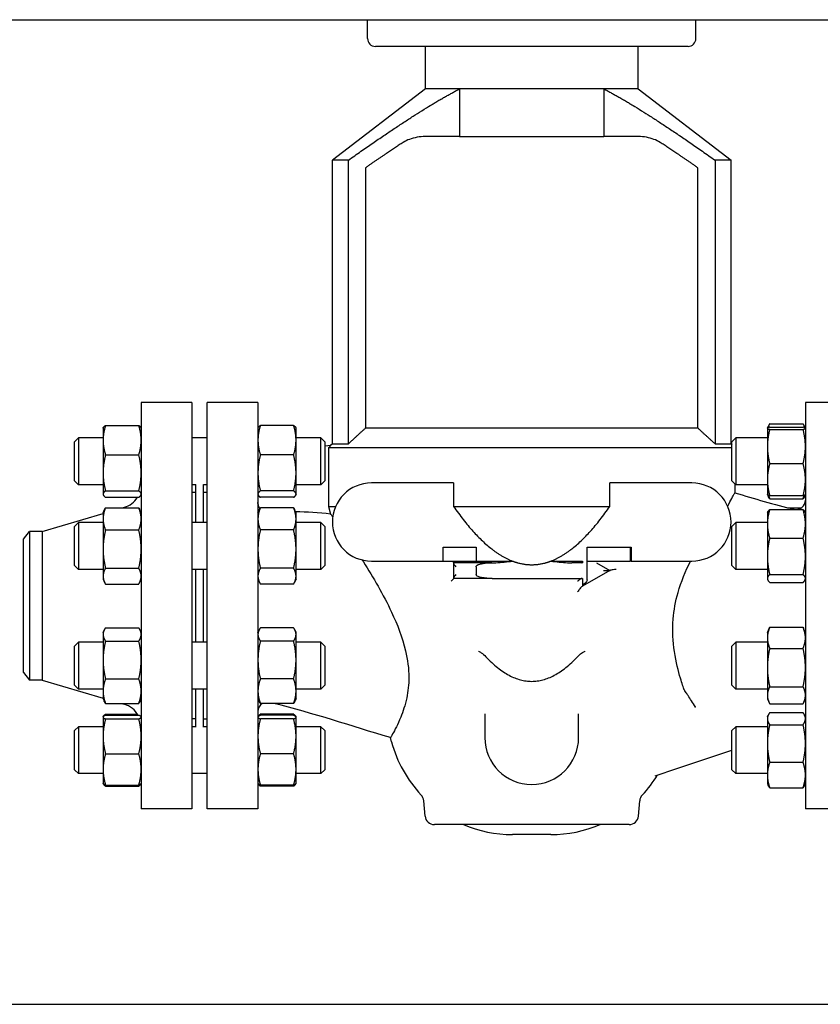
# Model space of a CAD drawing. Header units: inches. Extents: x 5 to 1128, y -85 to 748.
# Tile 499 of 656: x 639 to 652, y 354 to 369. Entities that reach past the tile are written whole.
import ezdxf

# ---------------------------------------------------------------- set-up
doc = ezdxf.new("R2010")
doc.units = ezdxf.units.IN
doc.header["$LTSCALE"] = 32
doc.header["$MEASUREMENT"] = 0
doc.layers.add('Visible (ANSI)', color=7, linetype='Continuous', lineweight=30)

msp = doc.modelspace()

# ---------------------------------------------------------------- linework, layer by layer
at = {"layer": 'Visible (ANSI)'}
for p, q in [((622.17963, 369.35867), (662.35513, 369.35867)), ((644.34813, 369.0567), (644.34813, 369.35867)), ((649.59813, 369.0567), (649.59813, 369.35867)), ((649.47313, 368.9317), (644.47313, 368.9317)), ((645.27313, 368.25256), (645.27313, 368.9317)), ((648.67313, 368.25256), (648.67313, 368.9317)), ((645.27313, 368.25256), (643.78563, 367.11186)), ((645.82096, 368.25256), (645.27313, 368.25256)), ((648.67313, 368.25256), (645.27313, 368.25256)), ((648.1253, 368.25256), (645.82096, 368.25256)), ((645.82096, 368.25256), (645.82096, 367.48836)), ((648.1253, 368.25256), (648.1253, 367.48836)), ((648.67313, 368.25256), (648.1253, 368.25256)), ((648.67313, 368.25256), (650.16063, 367.11186)), ((645.82096, 367.48836), (645.26573, 367.48836)), ((645.82096, 367.48836), (648.1253, 367.48836)), ((648.68054, 367.48836), (648.1253, 367.48836)), ((644.04096, 367.11186), (643.78563, 367.11186)), ((643.78563, 362.57367), (643.78563, 367.11186)), ((644.04096, 362.57367), (644.04096, 367.11186)), ((644.31486, 366.98853), (644.31486, 362.82367)), ((649.6314, 362.82367), (649.6314, 366.98853)), ((649.90531, 367.11186), (649.90531, 362.57367)), ((650.16063, 367.11186), (649.90531, 367.11186)), ((650.16063, 362.57367), (650.16063, 367.11186)), ((640.72813, 363.23367), (640.72813, 356.73367)), ((641.53813, 363.23367), (640.72813, 363.23367)), ((641.53813, 363.23367), (641.53813, 356.73367)), ((641.78563, 356.73367), (641.78563, 363.23367)), ((642.59563, 363.23367), (641.78563, 363.23367)), ((642.59563, 363.23367), (642.59563, 356.73367)), ((651.35063, 363.23367), (651.35063, 356.73367)), ((652.16063, 363.23367), (651.35063, 363.23367)), ((650.77994, 362.89393), (651.31233, 362.89393)), ((640.11913, 362.82437), (640.12266, 362.83193)), ((640.11913, 362.82437), (640.11913, 362.63193)), ((640.15744, 362.86811), (640.68983, 362.86811)), ((640.72813, 362.82437), (640.72461, 362.83193)), ((642.59563, 362.82437), (642.59916, 362.83193)), ((643.16633, 362.86811), (642.63394, 362.86811)), ((643.20463, 362.82437), (643.20111, 362.83193)), ((643.20463, 362.63193), (643.20463, 362.82437)), ((649.6314, 362.82367), (644.31486, 362.82367)), ((650.74163, 362.82437), (650.74206, 362.82529)), ((650.74163, 362.82437), (650.74163, 362.82345)), ((650.74163, 362.82345), (650.74163, 362.53135)), ((650.74206, 362.82529), (650.75493, 362.85289)), ((650.77994, 362.84149), (651.31233, 362.84149)), ((650.77994, 362.80541), (651.31233, 362.80541)), ((651.3502, 362.82529), (651.33733, 362.85289)), ((651.35063, 362.82437), (651.3502, 362.82529)), ((639.66313, 362.60587), (639.72563, 362.66837)), ((639.66313, 361.98087), (639.66313, 362.60587)), ((639.72563, 362.66837), (639.72563, 361.91837)), ((640.11913, 362.66837), (639.72563, 362.66837)), ((640.11913, 362.63193), (640.11913, 362.10838)), ((641.78563, 362.66837), (641.53813, 362.66837)), ((643.60063, 362.66837), (643.20463, 362.66837)), ((643.20463, 362.10838), (643.20463, 362.63193)), ((643.60063, 361.91837), (643.60063, 362.66837)), ((643.66313, 362.60587), (643.60063, 362.66837)), ((643.66313, 362.60587), (643.66313, 361.98087)), ((643.78563, 362.57367), (643.75792, 362.54595)), ((643.78563, 362.57367), (644.04096, 362.57367)), ((649.90531, 362.57367), (650.16063, 362.57367)), ((650.16063, 362.57367), (650.17359, 362.56071)), ((650.17359, 362.60587), (650.23609, 362.66837)), ((650.17359, 361.98087), (650.17359, 362.60587)), ((650.23609, 362.66837), (650.23609, 361.91837)), ((650.74163, 362.66837), (650.23609, 362.66837)), ((643.76059, 362.54619), (643.66313, 362.53748)), ((643.76059, 362.54619), (643.72554, 362.51117)), ((643.72554, 362.51117), (643.72554, 361.57367)), ((650.17359, 362.51117), (643.72554, 362.51117)), ((650.74163, 362.53135), (650.74163, 362.00127)), ((640.15744, 362.39575), (640.68983, 362.39575)), ((643.16633, 362.39575), (642.63394, 362.39575)), ((650.77994, 362.25729), (651.31233, 362.25729)), ((640.11913, 362.10838), (640.11913, 361.76982)), ((643.20463, 361.76982), (643.20463, 362.10838)), ((639.66313, 361.98087), (639.72563, 361.91837)), ((643.66313, 361.98087), (643.60063, 361.91837)), ((645.72313, 361.94867), (644.41063, 361.94867)), ((645.72313, 361.94867), (645.72313, 361.57367)), ((648.22313, 361.57367), (648.22313, 361.94867)), ((649.53563, 361.94867), (648.22313, 361.94867)), ((650.17359, 361.98087), (650.23609, 361.91837)), ((650.74163, 362.00127), (650.74163, 361.76237)), ((640.11913, 361.91837), (639.72563, 361.91837)), ((640.15744, 361.82102), (640.68983, 361.82102)), ((641.60313, 361.91837), (641.53813, 361.91837)), ((641.59813, 361.79367), (641.53813, 361.79367)), ((641.59813, 361.79367), (641.59813, 361.31538)), ((641.60313, 361.31538), (641.60313, 361.92324)), ((641.72313, 361.31538), (641.72313, 361.92324)), ((641.78563, 361.91837), (641.72313, 361.91837)), ((641.78563, 361.79617), (641.72313, 361.79617)), ((643.16633, 361.82102), (642.63394, 361.82102)), ((643.60063, 361.91837), (643.20463, 361.91837)), ((650.22313, 361.93132), (650.22313, 361.79148)), ((650.74163, 361.91837), (650.23609, 361.91837)), ((640.11913, 361.76982), (640.11913, 361.76237)), ((640.11913, 361.76237), (640.12266, 361.75481)), ((640.15744, 361.71863), (640.68983, 361.71863)), ((640.72813, 361.76237), (640.72461, 361.75481)), ((641.59813, 361.67367), (641.60313, 361.67367)), ((642.59563, 361.76237), (642.59916, 361.75481)), ((643.16633, 361.71863), (642.63394, 361.71863)), ((643.20463, 361.76237), (643.20111, 361.75481)), ((643.20463, 361.76237), (643.20463, 361.76982)), ((650.74163, 361.76237), (650.74206, 361.76145)), ((650.74206, 361.76145), (650.75493, 361.73385)), ((650.77994, 361.74525), (651.31233, 361.74525)), ((650.77994, 361.6928), (651.31233, 361.6928)), ((651.3502, 361.76145), (651.33733, 361.73385)), ((651.35063, 361.76237), (651.3502, 361.76145)), ((640.11913, 361.47138), (640.14388, 361.52444)), ((640.11913, 361.47138), (640.11913, 361.37328)), ((640.15744, 361.55082), (640.68983, 361.55082)), ((640.42941, 361.55082), (640.45894, 361.5595)), ((640.72813, 361.47138), (640.70339, 361.52444)), ((642.59563, 361.47138), (642.62038, 361.52444)), ((643.16633, 361.55082), (642.63394, 361.55082)), ((643.20463, 361.47138), (643.17989, 361.52444)), ((643.20463, 361.37328), (643.20463, 361.47138)), ((643.72554, 361.57367), (643.83781, 361.57367)), ((643.72554, 361.57367), (643.75837, 361.45124)), ((645.72313, 361.57367), (648.22313, 361.57367)), ((650.74163, 361.47138), (650.74682, 361.4825)), ((650.74163, 361.47138), (650.74163, 361.29311)), ((650.77994, 361.52227), (651.31233, 361.52227)), ((651.06605, 361.55246), (651.289, 361.55246)), ((651.35063, 361.47138), (651.34545, 361.4825)), ((639.14702, 361.17367), (640.11913, 361.45956)), ((639.66313, 361.25288), (639.72563, 361.31538)), ((639.72563, 361.31538), (639.72563, 360.56538)), ((640.11913, 361.31538), (639.72563, 361.31538)), ((640.11913, 361.37328), (640.11913, 360.89052)), ((641.78563, 361.31538), (641.53813, 361.31538)), ((643.20463, 360.89052), (643.20463, 361.37328)), ((643.60063, 361.31538), (643.20463, 361.31538)), ((643.60063, 360.56538), (643.60063, 361.31538)), ((643.66313, 361.25288), (643.60063, 361.31538)), ((650.17359, 361.25288), (650.23609, 361.31538)), ((650.23609, 361.31538), (650.23609, 360.56538)), ((650.74163, 361.31538), (650.23609, 361.31538)), ((638.84813, 361.04867), (638.94405, 361.17367)), ((638.94405, 361.17367), (638.94405, 358.79367)), ((639.14702, 361.17367), (638.94405, 361.17367)), ((639.14702, 361.17367), (639.14702, 358.79367)), ((639.66313, 360.62788), (639.66313, 361.25288)), ((640.15744, 361.19574), (640.68983, 361.19574)), ((643.16633, 361.19574), (642.63394, 361.19574)), ((643.66313, 361.25288), (643.66313, 360.62788)), ((650.17359, 360.62788), (650.17359, 361.25288)), ((650.74163, 361.29311), (650.74163, 360.773)), ((638.84813, 358.91867), (638.84813, 361.04867)), ((650.77994, 361.06395), (651.31233, 361.06395)), ((640.11913, 360.89052), (640.11913, 360.45762)), ((643.20463, 360.45762), (643.20463, 360.89052)), ((645.55838, 360.92117), (646.08505, 360.92117)), ((645.55838, 360.69867), (645.55838, 360.92117)), ((646.08505, 360.92117), (646.08505, 360.69867)), ((647.86122, 360.69867), (647.86122, 360.92117)), ((647.86122, 360.92117), (648.56242, 360.92117)), ((648.54848, 360.92117), (648.54848, 360.69867)), ((648.56242, 360.92117), (648.56242, 360.69867)), ((644.41063, 360.69867), (645.55838, 360.69867)), ((645.55838, 360.69867), (646.08505, 360.69867)), ((646.08505, 360.69867), (646.66734, 360.69867)), ((647.27892, 360.69867), (647.78563, 360.69867)), ((647.78563, 360.69867), (647.78563, 360.67117)), ((647.86122, 360.69867), (647.86071, 360.69867)), ((647.86122, 360.69867), (648.54848, 360.69867)), ((647.86122, 360.40121), (647.86122, 360.69352)), ((648.56242, 360.69867), (648.54848, 360.69867)), ((648.56242, 360.69867), (649.53563, 360.69867)), ((650.74163, 360.773), (650.74163, 360.42027)), ((639.66313, 360.62788), (639.72563, 360.56538)), ((640.11913, 360.56538), (639.72563, 360.56538)), ((640.15744, 360.5853), (640.68983, 360.5853)), ((641.78563, 360.56538), (641.53813, 360.56538)), ((641.59813, 360.56538), (641.59813, 359.40196)), ((641.60313, 359.40196), (641.60313, 360.56538)), ((641.72313, 359.40196), (641.72313, 360.56538)), ((643.16633, 360.5853), (642.63394, 360.5853)), ((643.60063, 360.56538), (643.20463, 360.56538)), ((643.66313, 360.62788), (643.60063, 360.56538)), ((645.72313, 360.67437), (645.72313, 360.67117)), ((646.33401, 360.67117), (645.72313, 360.67117)), ((645.72313, 360.67117), (645.72313, 360.66607)), ((645.72313, 360.66607), (645.72313, 360.42628)), ((646.08505, 360.60868), (646.08505, 360.48367)), ((647.78563, 360.67117), (647.61226, 360.67117)), ((648.22313, 360.54617), (647.78563, 360.29617)), ((648.00695, 360.6697), (648.22313, 360.54617)), ((648.12007, 360.54617), (648.22313, 360.54617)), ((648.22313, 360.54617), (648.22979, 360.54997)), ((650.17359, 360.62788), (650.23609, 360.56538)), ((650.74163, 360.56538), (650.23609, 360.56538)), ((640.11913, 360.45762), (640.11913, 360.40938)), ((640.11913, 360.40938), (640.14388, 360.35631)), ((640.72813, 360.40938), (640.70339, 360.35631)), ((642.59563, 360.40938), (642.62038, 360.35631)), ((643.20463, 360.40938), (643.17989, 360.35631)), ((643.20463, 360.40938), (643.20463, 360.45762)), ((645.72313, 360.42628), (645.72313, 360.42117)), ((645.72313, 360.42117), (645.72313, 360.42032)), ((646.33948, 360.42117), (645.72313, 360.42117)), ((646.33948, 360.42117), (647.78563, 360.42117)), ((647.78563, 360.42117), (647.78563, 360.309)), ((650.74163, 360.42027), (650.74163, 360.40938)), ((650.74163, 360.40938), (650.74682, 360.39825)), ((650.77994, 360.48206), (651.31233, 360.48206)), ((651.35063, 360.40938), (651.34545, 360.39825)), ((640.15744, 360.32994), (640.68983, 360.32994)), ((643.16633, 360.32994), (642.63394, 360.32994)), ((647.77395, 360.28949), (647.78563, 360.29617)), ((647.78563, 360.309), (647.78563, 360.29617)), ((650.77994, 360.35849), (651.31233, 360.35849)), ((640.11913, 359.55796), (640.13568, 359.59345)), ((640.15744, 359.6315), (640.68983, 359.6315)), ((640.72813, 359.55796), (640.71159, 359.59345)), ((642.59563, 359.55796), (642.61218, 359.59345)), ((643.16633, 359.6315), (642.63394, 359.6315)), ((643.20463, 359.55796), (643.18809, 359.59345)), ((650.74163, 359.55796), (650.77101, 359.62096)), ((650.77994, 359.63904), (651.31233, 359.63904)), ((651.35063, 359.55796), (651.32126, 359.62096)), ((640.11913, 359.55796), (640.11913, 359.5247)), ((640.11913, 359.5247), (640.11913, 359.11563)), ((640.15744, 359.4179), (640.68983, 359.4179)), ((643.16633, 359.4179), (642.63394, 359.4179)), ((643.20463, 359.5247), (643.20463, 359.55796)), ((643.20463, 359.11563), (643.20463, 359.5247)), ((650.74163, 359.55796), (650.74163, 359.4704)), ((650.74163, 359.4704), (650.74163, 358.99572)), ((639.66313, 359.33946), (639.72563, 359.40196)), ((639.66313, 358.71446), (639.66313, 359.33946)), ((639.72563, 359.40196), (639.72563, 358.65196)), ((640.11913, 359.40196), (639.72563, 359.40196)), ((641.78563, 359.40196), (641.53813, 359.40196)), ((643.60063, 359.40196), (643.20463, 359.40196)), ((643.60063, 358.65196), (643.60063, 359.40196)), ((643.66313, 359.33946), (643.60063, 359.40196)), ((643.66313, 359.33946), (643.66313, 358.71446)), ((650.17359, 359.33946), (650.23609, 359.40196)), ((650.17359, 358.71446), (650.17359, 359.33946)), ((650.23609, 359.40196), (650.23609, 358.65196)), ((650.74163, 359.40196), (650.23609, 359.40196)), ((650.77994, 359.30176), (651.31233, 359.30176)), ((640.11913, 359.11563), (640.11913, 358.61789)), ((643.20463, 358.61789), (643.20463, 359.11563)), ((650.74163, 358.99572), (650.74163, 358.55228)), ((638.84813, 358.91867), (638.94405, 358.79367)), ((639.14702, 358.79367), (638.94405, 358.79367)), ((639.14702, 358.79367), (640.11913, 358.50777)), ((640.15744, 358.81336), (640.68983, 358.81336)), ((643.16633, 358.81336), (642.63394, 358.81336)), ((639.66313, 358.71446), (639.72563, 358.65196)), ((640.11913, 358.65196), (639.72563, 358.65196)), ((641.78563, 358.65196), (641.53813, 358.65196)), ((641.59813, 358.65196), (641.59813, 358.17367)), ((641.60313, 358.0441), (641.60313, 358.65196)), ((641.72313, 358.0441), (641.72313, 358.65196)), ((643.60063, 358.65196), (643.20463, 358.65196)), ((643.66313, 358.71446), (643.60063, 358.65196)), ((650.17359, 358.71446), (650.23609, 358.65196)), ((650.74163, 358.65196), (650.23609, 358.65196)), ((650.77994, 358.68967), (651.31233, 358.68967)), ((640.11913, 358.61789), (640.11913, 358.49596)), ((640.11913, 358.49596), (640.13568, 358.46047)), ((640.72813, 358.49596), (640.71159, 358.46047)), ((642.59563, 358.49596), (642.61218, 358.46047)), ((643.20463, 358.49596), (643.18809, 358.46047)), ((643.20463, 358.49596), (643.20463, 358.61789)), ((650.74163, 358.55228), (650.74163, 358.49596)), ((650.74163, 358.49596), (650.77101, 358.43297)), ((651.35063, 358.49596), (651.32126, 358.43297)), ((640.15744, 358.42242), (640.68983, 358.42242)), ((640.40935, 358.42242), (640.45894, 358.40784)), ((643.16633, 358.42242), (642.63394, 358.42242)), ((650.77994, 358.41488), (651.31233, 358.41488)), ((640.11913, 358.20497), (640.12023, 358.20733)), ((640.11913, 358.20497), (640.11913, 358.20262)), ((640.11913, 358.20262), (640.11913, 357.89512)), ((640.12023, 358.20733), (640.12266, 358.21253)), ((640.15744, 358.24871), (640.66995, 358.24871)), ((640.15744, 358.23141), (640.68983, 358.23141)), ((640.15744, 358.17384), (640.68983, 358.17384)), ((640.72813, 358.20497), (640.72703, 358.20733)), ((641.59813, 358.17367), (641.53813, 358.17367)), ((641.59813, 358.29367), (641.60313, 358.29367)), ((641.78563, 358.17117), (641.72313, 358.17117)), ((642.59563, 358.20497), (642.59673, 358.20733)), ((642.59673, 358.20733), (642.59916, 358.21253)), ((643.16633, 358.24871), (642.63394, 358.24871)), ((643.16633, 358.23141), (642.63394, 358.23141)), ((643.16633, 358.17384), (642.63394, 358.17384)), ((643.20353, 358.20733), (643.20111, 358.21253)), ((643.20463, 358.20497), (643.20353, 358.20733)), ((643.20463, 358.20262), (643.20463, 358.20497)), ((643.20463, 357.89512), (643.20463, 358.20262)), ((646.22313, 358.25645), (646.22313, 357.87441)), ((647.72313, 357.87441), (647.72313, 358.25645)), ((650.74163, 358.20497), (650.75493, 358.23349)), ((650.74163, 358.20497), (650.74163, 358.1779)), ((650.74163, 358.1779), (650.74163, 357.78098)), ((650.77994, 358.27454), (651.31233, 358.27454)), ((651.35063, 358.20497), (651.33733, 358.23349)), ((639.66313, 357.98647), (639.72563, 358.04897)), ((639.72563, 358.04897), (639.72563, 357.29897)), ((640.11913, 358.04897), (639.72563, 358.04897)), ((641.60313, 358.04897), (641.53813, 358.04897)), ((641.78563, 358.04897), (641.72313, 358.04897)), ((643.60063, 358.04897), (643.20463, 358.04897)), ((643.60063, 357.29897), (643.60063, 358.04897)), ((643.66313, 357.98647), (643.60063, 358.04897)), ((650.17359, 357.98647), (650.23609, 358.04897)), ((650.23609, 358.04897), (650.23609, 357.29897)), ((650.74163, 358.04897), (650.23609, 358.04897)), ((650.77994, 358.08127), (651.31233, 358.08127)), ((639.66313, 357.36147), (639.66313, 357.98647)), ((640.11913, 357.89512), (640.11913, 357.36647)), ((643.20463, 357.36647), (643.20463, 357.89512)), ((643.66313, 357.98647), (643.66313, 357.36147)), ((644.73267, 357.80603), (644.71448, 357.8739)), ((650.17359, 357.36147), (650.17359, 357.98647)), ((650.74163, 357.78098), (650.74163, 357.27705)), ((640.15744, 357.6164), (640.68983, 357.6164)), ((643.16633, 357.6164), (642.63394, 357.6164)), ((649.29414, 357.37989), (650.17359, 357.67419)), ((648.94938, 357.26452), (649.29414, 357.37989)), ((650.77994, 357.4807), (651.31233, 357.4807)), ((639.66313, 357.36147), (639.72563, 357.29897)), ((640.11913, 357.29897), (639.72563, 357.29897)), ((640.11913, 357.36647), (640.11913, 357.14297)), ((641.78563, 357.29897), (641.53813, 357.29897)), ((643.20463, 357.14297), (643.20463, 357.36647)), ((643.60063, 357.29897), (643.20463, 357.29897)), ((643.66313, 357.36147), (643.60063, 357.29897)), ((650.17359, 357.36147), (650.23609, 357.29897)), ((650.74163, 357.29897), (650.23609, 357.29897)), ((650.74163, 357.27705), (650.74163, 357.14297)), ((640.11913, 357.14297), (640.12023, 357.14061)), ((640.12023, 357.14061), (640.12266, 357.13541)), ((640.15744, 357.11653), (640.68983, 357.11653)), ((640.15744, 357.09923), (640.68983, 357.09923)), ((640.72703, 357.14061), (640.72461, 357.13541)), ((640.72813, 357.14297), (640.72703, 357.14061)), ((642.59563, 357.14297), (642.59673, 357.14061)), ((642.59673, 357.14061), (642.59916, 357.13541)), ((643.16633, 357.11653), (642.63394, 357.11653)), ((643.16633, 357.09923), (642.63394, 357.09923)), ((643.20353, 357.14061), (643.20111, 357.13541)), ((643.20463, 357.14297), (643.20353, 357.14061)), ((650.74163, 357.14297), (650.75493, 357.11445)), ((650.77994, 357.07341), (651.31233, 357.07341)), ((651.35063, 357.14297), (651.33733, 357.11445)), ((645.26736, 356.6206), (645.24591, 356.86577)), ((648.6789, 356.6206), (648.70035, 356.86577)), ((641.53813, 356.73367), (640.72813, 356.73367)), ((642.59563, 356.73367), (641.78563, 356.73367)), ((652.16063, 356.73367), (651.35063, 356.73367)), ((648.52947, 356.48367), (645.41679, 356.48367)), ((647.28175, 356.32367), (646.66452, 356.32367)), ((622.17963, 353.60867), (662.35513, 353.60867))]:
    msp.add_line(p, q, dxfattribs=at)
for centre, radius, start, end in [((644.47313, 369.0567), 0.125, 180, 270), ((649.47313, 369.0567), 0.125, 270, 0), ((644.41063, 361.32367), 0.625, 90, 270), ((649.53563, 361.32367), 0.625, 270, 90), ((640.35313, 361.91926), 0.375, 286.38845, 327.654619), ((651.20063, 361.67367), 0.15, 256.379293, 0), ((640.35313, 358.04807), 0.375, 29.267853, 73.61155), ((642.74563, 358.29367), 0.15, 120.864577, 180), ((646.97313, 357.87441), 0.75, 180, 0), ((646.66452, 358.32367), 2, 195, 223.170681), ((647.28175, 358.32367), 2, 316.829319, 328.434088), ((645.09648, 356.8527), 0.15, 5, 43.170681), ((648.84978, 356.8527), 0.15, 136.829319, 175), ((645.41679, 356.63367), 0.15, 185, 270), ((648.52947, 356.63367), 0.15, 270, 355), ((646.66452, 358.32367), 2, 246.926082, 270), ((647.28175, 358.32367), 2, 270, 293.073918)]:
    msp.add_arc(centre, radius, start, end, dxfattribs=at)
for points, weights in [([(644.04096, 367.11186), (645.20183, 367.93078), (645.82096, 368.25256)], [1, 1.07374176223, 1]), ([(648.1253, 368.25256), (648.74444, 367.93078), (649.90531, 367.11186)], [1, 1.07374176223, 1]), ([(644.90058, 367.38513), (644.63599, 367.21138), (644.31486, 366.98853)], [1, 1.00602947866, 1]), ([(649.6314, 366.98853), (649.31028, 367.21138), (649.04569, 367.38513)], [1, 1.00602947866, 1]), ([(650.77994, 362.89393), (650.75459, 362.85967), (650.74616, 362.82945)], [1, 1.02479550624, 1.01719372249]), ([(651.34611, 362.82945), (651.33767, 362.85967), (651.31233, 362.89393)], [1.01719372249, 1.02479550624, 1]), ([(640.15744, 362.86811), (640.11913, 362.74154), (640.11913, 362.63193)], [1, 1.0379548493, 1]), ([(640.12266, 362.83193), (640.13055, 362.84885), (640.15744, 362.86811)], [1.01611555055, 1.02634702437, 1]), ([(640.68983, 362.86811), (640.71672, 362.84885), (640.72461, 362.83193)], [1, 1.02634702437, 1.01611555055]), ([(640.72813, 362.63193), (640.72813, 362.74154), (640.68983, 362.86811)], [1, 1.0379548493, 1]), ([(642.63394, 362.86811), (642.59563, 362.74154), (642.59563, 362.63193)], [1, 1.0379548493, 1]), ([(642.59916, 362.83193), (642.60705, 362.84885), (642.63394, 362.86811)], [1.01611555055, 1.02634702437, 1]), ([(643.20463, 362.63193), (643.20463, 362.74154), (643.16633, 362.86811)], [1, 1.0379548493, 1]), ([(643.16633, 362.86811), (643.19322, 362.84885), (643.20111, 362.83193)], [1, 1.02634702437, 1.01611555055]), ([(649.90531, 362.57367), (649.76277, 362.70479), (649.6314, 362.82367)], [6.13772939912, 6.3246164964, 6.50416100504]), ([(650.77994, 362.84149), (650.74163, 362.83182), (650.74163, 362.82345)], [1, 1.0379548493, 1]), ([(650.74163, 362.82345), (650.74163, 362.81508), (650.77994, 362.80541)], [1, 1.0379548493, 1]), ([(650.77994, 362.80541), (650.74163, 362.65854), (650.74163, 362.53135)], [1, 1.0379548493, 1]), ([(651.35063, 362.82345), (651.35063, 362.83182), (651.31233, 362.84149)], [1, 1.0379548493, 1]), ([(651.31233, 362.80541), (651.35063, 362.81508), (651.35063, 362.82345)], [1, 1.0379548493, 1]), ([(651.35063, 362.53135), (651.35063, 362.65854), (651.31233, 362.80541)], [1, 1.0379548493, 1]), ([(640.11913, 362.63193), (640.11913, 362.52232), (640.15744, 362.39575)], [1, 1.0379548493, 1]), ([(640.68983, 362.39575), (640.72813, 362.52232), (640.72813, 362.63193)], [1, 1.0379548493, 1]), ([(642.59563, 362.63193), (642.59563, 362.52232), (642.63394, 362.39575)], [1, 1.0379548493, 1]), ([(643.16633, 362.39575), (643.20463, 362.52232), (643.20463, 362.63193)], [1, 1.0379548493, 1]), ([(650.74163, 362.53135), (650.74163, 362.40416), (650.77994, 362.25729)], [1, 1.0379548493, 1]), ([(651.31233, 362.25729), (651.35063, 362.40416), (651.35063, 362.53135)], [1, 1.0379548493, 1]), ([(640.15744, 362.39575), (640.11913, 362.24175), (640.11913, 362.10838)], [1, 1.0379548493, 1]), ([(640.72813, 362.10838), (640.72813, 362.24175), (640.68983, 362.39575)], [1, 1.0379548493, 1]), ([(642.63394, 362.39575), (642.59563, 362.24175), (642.59563, 362.10838)], [1, 1.0379548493, 1]), ([(643.20463, 362.10838), (643.20463, 362.24175), (643.16633, 362.39575)], [1, 1.0379548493, 1]), ([(650.77994, 362.25729), (650.74163, 362.12009), (650.74163, 362.00127)], [1, 1.0379548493, 1]), ([(651.35063, 362.00127), (651.35063, 362.12009), (651.31233, 362.25729)], [1, 1.0379548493, 1]), ([(640.11913, 362.10838), (640.11913, 361.97502), (640.15744, 361.82102)], [1, 1.0379548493, 1]), ([(640.68983, 361.82102), (640.72813, 361.97502), (640.72813, 362.10838)], [1, 1.0379548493, 1]), ([(642.59563, 362.10838), (642.59563, 361.97502), (642.63394, 361.82102)], [1, 1.0379548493, 1]), ([(643.16633, 361.82102), (643.20463, 361.97502), (643.20463, 362.10838)], [1, 1.0379548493, 1]), ([(650.74163, 362.00127), (650.74163, 361.88245), (650.77994, 361.74525)], [1, 1.0379548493, 1]), ([(651.31233, 361.74525), (651.35063, 361.88245), (651.35063, 362.00127)], [1, 1.0379548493, 1]), ([(640.15744, 361.82102), (640.11913, 361.79358), (640.11913, 361.76982)], [1, 1.0379548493, 1]), ([(640.72813, 361.76982), (640.72813, 361.79358), (640.68983, 361.82102)], [1, 1.0379548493, 1]), ([(642.63394, 361.82102), (642.59563, 361.79358), (642.59563, 361.76982)], [1, 1.0379548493, 1]), ([(643.20463, 361.76982), (643.20463, 361.79358), (643.16633, 361.82102)], [1, 1.0379548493, 1]), ([(640.11913, 361.76982), (640.11913, 361.74607), (640.15744, 361.71863)], [1, 1.0379548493, 1]), ([(640.68983, 361.71863), (640.72813, 361.74607), (640.72813, 361.76982)], [1, 1.0379548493, 1]), ([(642.59563, 361.76982), (642.59563, 361.74607), (642.63394, 361.71863)], [1, 1.0379548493, 1]), ([(643.16633, 361.71863), (643.20463, 361.74607), (643.20463, 361.76982)], [1, 1.0379548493, 1]), ([(650.77994, 361.74525), (650.74557, 361.75392), (650.74206, 361.76145)], [1, 1.03391997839, 1.00721187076]), ([(650.77994, 361.6928), (650.76406, 361.71426), (650.75493, 361.73385)], [1, 1.01538593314, 1.01829773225]), ([(650.76203, 361.75035), (650.76951, 361.7225), (650.77994, 361.6928)], [1.01477953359, 1.01005189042, 1]), ([(651.3502, 361.76145), (651.34669, 361.75392), (651.31233, 361.74525)], [1.00721187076, 1.03391997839, 1]), ([(651.31233, 361.6928), (651.32275, 361.7225), (651.33023, 361.75035)], [1, 1.01005189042, 1.01477953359]), ([(651.33733, 361.73385), (651.3282, 361.71426), (651.31233, 361.6928)], [1.01829773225, 1.01538593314, 1]), ([(640.15744, 361.55082), (640.11913, 361.45567), (640.11913, 361.37328)], [1, 1.0379548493, 1]), ([(640.14388, 361.52444), (640.14988, 361.53731), (640.15744, 361.55082)], [1.01175569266, 1.00727059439, 1]), ([(640.72813, 361.37328), (640.72813, 361.45567), (640.68983, 361.55082)], [1, 1.0379548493, 1]), ([(640.68983, 361.55082), (640.69739, 361.53731), (640.70339, 361.52444)], [1, 1.00727059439, 1.01175569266]), ([(642.63394, 361.55082), (642.59563, 361.45567), (642.59563, 361.37328)], [1, 1.0379548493, 1]), ([(642.62038, 361.52444), (642.62638, 361.53731), (642.63394, 361.55082)], [1.01175569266, 1.00727059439, 1]), ([(643.20463, 361.37328), (643.20463, 361.45567), (643.16633, 361.55082)], [1, 1.0379548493, 1]), ([(643.16633, 361.55082), (643.17389, 361.53731), (643.17989, 361.52444)], [1, 1.00727059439, 1.01175569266]), ([(645.72313, 361.57367), (646.2129, 360.87065), (646.66734, 360.69867)], [1, 1.01155216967, 1]), ([(647.27892, 360.69867), (647.73336, 360.87065), (648.22313, 361.57367)], [1, 1.01155216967, 1]), ([(650.77994, 361.52227), (650.74163, 361.39946), (650.74163, 361.29311)], [1, 1.0379548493, 1]), ([(650.74682, 361.4825), (650.75552, 361.50116), (650.77994, 361.52227)], [1.01771863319, 1.02386502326, 1]), ([(651.35063, 361.29311), (651.35063, 361.39946), (651.31233, 361.52227)], [1, 1.0379548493, 1]), ([(651.31233, 361.52227), (651.33674, 361.50116), (651.34545, 361.4825)], [1, 1.02386502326, 1.01771863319]), ([(640.11913, 361.37328), (640.11913, 361.29088), (640.15744, 361.19574)], [1, 1.0379548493, 1]), ([(640.68983, 361.19574), (640.72813, 361.29088), (640.72813, 361.37328)], [1, 1.0379548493, 1]), ([(642.59563, 361.37328), (642.59563, 361.29088), (642.63394, 361.19574)], [1, 1.0379548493, 1]), ([(643.16633, 361.19574), (643.20463, 361.29088), (643.20463, 361.37328)], [1, 1.0379548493, 1]), ([(640.15744, 361.19574), (640.11913, 361.03217), (640.11913, 360.89052)], [1, 1.0379548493, 1]), ([(640.72813, 360.89052), (640.72813, 361.03217), (640.68983, 361.19574)], [1, 1.0379548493, 1]), ([(642.63394, 361.19574), (642.59563, 361.03217), (642.59563, 360.89052)], [1, 1.0379548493, 1]), ([(643.20463, 360.89052), (643.20463, 361.03217), (643.16633, 361.19574)], [1, 1.0379548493, 1]), ([(650.74163, 361.29311), (650.74163, 361.18675), (650.77994, 361.06395)], [1, 1.0379548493, 1]), ([(651.31233, 361.06395), (651.35063, 361.18675), (651.35063, 361.29311)], [1, 1.0379548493, 1]), ([(650.77994, 361.06395), (650.74163, 360.90803), (650.74163, 360.773)], [1, 1.0379548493, 1]), ([(651.35063, 360.773), (651.35063, 360.90803), (651.31233, 361.06395)], [1, 1.0379548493, 1]), ([(640.11913, 360.89052), (640.11913, 360.74887), (640.15744, 360.5853)], [1, 1.0379548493, 1]), ([(640.68983, 360.5853), (640.72813, 360.74887), (640.72813, 360.89052)], [1, 1.0379548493, 1]), ([(642.59563, 360.89052), (642.59563, 360.74887), (642.63394, 360.5853)], [1, 1.0379548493, 1]), ([(643.16633, 360.5853), (643.20463, 360.74887), (643.20463, 360.89052)], [1, 1.0379548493, 1]), ([(646.66734, 360.69867), (646.70947, 360.68273), (646.7515, 360.67117)], [1.03899248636, 1.03973089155, 1.04026673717]), ([(647.19477, 360.67117), (647.23679, 360.68273), (647.27892, 360.69867)], [1.04026673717, 1.03973089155, 1.03899248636]), ([(650.74163, 360.773), (650.74163, 360.63797), (650.77994, 360.48206)], [1, 1.0379548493, 1]), ([(651.31233, 360.48206), (651.35063, 360.63797), (651.35063, 360.773)], [1, 1.0379548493, 1]), ([(640.15744, 360.5853), (640.11913, 360.51688), (640.11913, 360.45762)], [1, 1.0379548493, 1]), ([(640.72813, 360.45762), (640.72813, 360.51688), (640.68983, 360.5853)], [1, 1.0379548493, 1]), ([(642.63394, 360.5853), (642.59563, 360.51688), (642.59563, 360.45762)], [1, 1.0379548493, 1]), ([(643.20463, 360.45762), (643.20463, 360.51688), (643.16633, 360.5853)], [1, 1.0379548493, 1]), ([(646.7515, 360.67117), (646.97313, 360.61023), (647.19477, 360.67117)], [1.00557467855, 1.00831515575, 1.00557467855]), ([(640.11913, 360.45762), (640.11913, 360.39836), (640.15744, 360.32994)], [1, 1.0379548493, 1]), ([(640.68983, 360.32994), (640.72813, 360.39836), (640.72813, 360.45762)], [1, 1.0379548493, 1]), ([(642.59563, 360.45762), (642.59563, 360.39836), (642.63394, 360.32994)], [1, 1.0379548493, 1]), ([(643.16633, 360.32994), (643.20463, 360.39836), (643.20463, 360.45762)], [1, 1.0379548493, 1]), ([(650.77994, 360.48206), (650.74163, 360.44895), (650.74163, 360.42027)], [1, 1.0379548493, 1]), ([(650.74163, 360.42027), (650.74163, 360.3916), (650.77994, 360.35849)], [1, 1.0379548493, 1]), ([(651.35063, 360.42027), (651.35063, 360.44895), (651.31233, 360.48206)], [1, 1.0379548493, 1]), ([(651.31233, 360.35849), (651.35063, 360.3916), (651.35063, 360.42027)], [1, 1.0379548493, 1]), ([(640.15744, 359.6315), (640.11913, 359.57426), (640.11913, 359.5247)], [1, 1.0379548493, 1]), ([(640.72813, 359.5247), (640.72813, 359.57426), (640.68983, 359.6315)], [1, 1.0379548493, 1]), ([(642.63394, 359.6315), (642.59563, 359.57426), (642.59563, 359.5247)], [1, 1.0379548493, 1]), ([(643.20463, 359.5247), (643.20463, 359.57426), (643.16633, 359.6315)], [1, 1.0379548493, 1]), ([(650.77994, 359.63904), (650.74163, 359.54867), (650.74163, 359.4704)], [1, 1.0379548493, 1]), ([(650.77101, 359.62096), (650.77516, 359.62986), (650.77994, 359.63904)], [1.0080602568, 1.00458368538, 1]), ([(651.31233, 359.63904), (651.31711, 359.62986), (651.32126, 359.62096)], [1, 1.00458368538, 1.0080602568]), ([(651.35063, 359.4704), (651.35063, 359.54867), (651.31233, 359.63904)], [1, 1.0379548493, 1]), ([(640.11913, 359.5247), (640.11913, 359.47513), (640.15744, 359.4179)], [1, 1.0379548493, 1]), ([(640.15744, 359.4179), (640.11913, 359.25591), (640.11913, 359.11563)], [1, 1.0379548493, 1]), ([(640.68983, 359.4179), (640.72813, 359.47513), (640.72813, 359.5247)], [1, 1.0379548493, 1]), ([(640.72813, 359.11563), (640.72813, 359.25591), (640.68983, 359.4179)], [1, 1.0379548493, 1]), ([(642.59563, 359.5247), (642.59563, 359.47513), (642.63394, 359.4179)], [1, 1.0379548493, 1]), ([(642.63394, 359.4179), (642.59563, 359.25591), (642.59563, 359.11563)], [1, 1.0379548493, 1]), ([(643.16633, 359.4179), (643.20463, 359.47513), (643.20463, 359.5247)], [1, 1.0379548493, 1]), ([(643.20463, 359.11563), (643.20463, 359.25591), (643.16633, 359.4179)], [1, 1.0379548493, 1]), ([(650.74163, 359.4704), (650.74163, 359.39213), (650.77994, 359.30176)], [1, 1.0379548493, 1]), ([(651.31233, 359.30176), (651.35063, 359.39213), (651.35063, 359.4704)], [1, 1.0379548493, 1]), ([(650.77994, 359.30176), (650.74163, 359.13775), (650.74163, 358.99572)], [1, 1.0379548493, 1]), ([(651.35063, 358.99572), (651.35063, 359.13775), (651.31233, 359.30176)], [1, 1.0379548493, 1]), ([(640.11913, 359.11563), (640.11913, 358.97535), (640.15744, 358.81336)], [1, 1.0379548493, 1]), ([(640.68983, 358.81336), (640.72813, 358.97535), (640.72813, 359.11563)], [1, 1.0379548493, 1]), ([(642.59563, 359.11563), (642.59563, 358.97535), (642.63394, 358.81336)], [1, 1.0379548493, 1]), ([(643.16633, 358.81336), (643.20463, 358.97535), (643.20463, 359.11563)], [1, 1.0379548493, 1]), ([(646.23846, 359.16916), (646.97313, 358.39611), (647.7078, 359.16916)], [1.07450861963, 1.11994444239, 1.07450861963]), ([(650.74163, 358.99572), (650.74163, 358.85368), (650.77994, 358.68967)], [1, 1.0379548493, 1]), ([(651.31233, 358.68967), (651.35063, 358.85368), (651.35063, 358.99572)], [1, 1.0379548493, 1]), ([(640.15744, 358.81336), (640.11913, 358.70861), (640.11913, 358.61789)], [1, 1.0379548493, 1]), ([(640.72813, 358.61789), (640.72813, 358.70861), (640.68983, 358.81336)], [1, 1.0379548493, 1]), ([(642.63394, 358.81336), (642.59563, 358.70861), (642.59563, 358.61789)], [1, 1.0379548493, 1]), ([(643.20463, 358.61789), (643.20463, 358.70861), (643.16633, 358.81336)], [1, 1.0379548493, 1]), ([(650.77994, 358.68967), (650.74163, 358.61604), (650.74163, 358.55228)], [1, 1.0379548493, 1]), ([(651.35063, 358.55228), (651.35063, 358.61604), (651.31233, 358.68967)], [1, 1.0379548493, 1]), ([(640.11913, 358.61789), (640.11913, 358.52717), (640.15744, 358.42242)], [1, 1.0379548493, 1]), ([(640.68983, 358.42242), (640.72813, 358.52717), (640.72813, 358.61789)], [1, 1.0379548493, 1]), ([(642.59563, 358.61789), (642.59563, 358.52717), (642.63394, 358.42242)], [1, 1.0379548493, 1]), ([(643.16633, 358.42242), (643.20463, 358.52717), (643.20463, 358.61789)], [1, 1.0379548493, 1]), ([(650.74163, 358.55228), (650.74163, 358.48851), (650.77994, 358.41488)], [1, 1.0379548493, 1]), ([(651.31233, 358.41488), (651.35063, 358.48851), (651.35063, 358.55228)], [1, 1.0379548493, 1]), ([(640.15744, 358.42242), (640.1442, 358.4422), (640.13568, 358.46047)], [1, 1.01279805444, 1.01696531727]), ([(640.71159, 358.46047), (640.70306, 358.4422), (640.68983, 358.42242)], [1.01696531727, 1.01279805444, 1]), ([(642.63394, 358.42242), (642.6207, 358.4422), (642.61218, 358.46047)], [1, 1.01279805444, 1.01696531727]), ([(643.18809, 358.46047), (643.17956, 358.4422), (643.16633, 358.42242)], [1.01696531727, 1.01279805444, 1]), ([(640.15744, 358.23141), (640.11913, 358.21598), (640.11913, 358.20262)], [1, 1.0379548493, 1]), ([(640.11913, 358.20262), (640.11913, 358.18927), (640.15744, 358.17384)], [1, 1.0379548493, 1]), ([(640.15744, 358.17384), (640.11913, 358.02447), (640.11913, 357.89512)], [1, 1.0379548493, 1]), ([(640.12266, 358.21253), (640.13055, 358.22945), (640.15744, 358.24871)], [1.01611555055, 1.02634702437, 1]), ([(640.15744, 358.24871), (640.15443, 358.23876), (640.15167, 358.22901)], [1, 1.00288298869, 1.00532800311]), ([(640.72813, 358.20262), (640.72813, 358.21598), (640.68983, 358.23141)], [1, 1.0379548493, 1]), ([(640.68983, 358.17384), (640.72813, 358.18927), (640.72813, 358.20262)], [1, 1.0379548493, 1]), ([(640.72813, 357.89512), (640.72813, 358.02447), (640.68983, 358.17384)], [1, 1.0379548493, 1]), ([(642.63394, 358.23141), (642.59563, 358.21598), (642.59563, 358.20262)], [1, 1.0379548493, 1]), ([(642.59563, 358.20262), (642.59563, 358.18927), (642.63394, 358.17384)], [1, 1.0379548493, 1]), ([(642.63394, 358.17384), (642.59563, 358.02447), (642.59563, 357.89512)], [1, 1.0379548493, 1]), ([(642.59916, 358.21253), (642.60705, 358.22945), (642.63394, 358.24871)], [1.01611555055, 1.02634702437, 1]), ([(642.63394, 358.24871), (642.63093, 358.23876), (642.62817, 358.22901)], [1, 1.00288298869, 1.00532800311]), ([(643.16633, 358.24871), (643.19322, 358.22945), (643.20111, 358.21253)], [1, 1.02634702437, 1.01611555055]), ([(643.1721, 358.22901), (643.16934, 358.23876), (643.16633, 358.24871)], [1.00532800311, 1.00288298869, 1]), ([(643.20463, 358.20262), (643.20463, 358.21598), (643.16633, 358.23141)], [1, 1.0379548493, 1]), ([(643.16633, 358.17384), (643.20463, 358.18927), (643.20463, 358.20262)], [1, 1.0379548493, 1]), ([(643.20463, 357.89512), (643.20463, 358.02447), (643.16633, 358.17384)], [1, 1.0379548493, 1]), ([(650.77994, 358.27454), (650.74163, 358.22275), (650.74163, 358.1779)], [1, 1.0379548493, 1]), ([(650.74163, 358.1779), (650.74163, 358.13305), (650.77994, 358.08127)], [1, 1.0379548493, 1]), ([(651.35063, 358.1779), (651.35063, 358.22275), (651.31233, 358.27454)], [1, 1.0379548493, 1]), ([(651.31233, 358.08127), (651.35063, 358.13305), (651.35063, 358.1779)], [1, 1.0379548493, 1]), ([(650.77994, 358.08127), (650.74163, 357.92035), (650.74163, 357.78098)], [1, 1.0379548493, 1]), ([(651.35063, 357.78098), (651.35063, 357.92035), (651.31233, 358.08127)], [1, 1.0379548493, 1]), ([(640.11913, 357.89512), (640.11913, 357.76577), (640.15744, 357.6164)], [1, 1.0379548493, 1]), ([(640.68983, 357.6164), (640.72813, 357.76577), (640.72813, 357.89512)], [1, 1.0379548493, 1]), ([(642.59563, 357.89512), (642.59563, 357.76577), (642.63394, 357.6164)], [1, 1.0379548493, 1]), ([(643.16633, 357.6164), (643.20463, 357.76577), (643.20463, 357.89512)], [1, 1.0379548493, 1]), ([(650.74163, 357.78098), (650.74163, 357.64162), (650.77994, 357.4807)], [1, 1.0379548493, 1]), ([(651.31233, 357.4807), (651.35063, 357.64162), (651.35063, 357.78098)], [1, 1.0379548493, 1]), ([(640.15744, 357.6164), (640.11913, 357.48246), (640.11913, 357.36647)], [1, 1.0379548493, 1]), ([(640.72813, 357.36647), (640.72813, 357.48246), (640.68983, 357.6164)], [1, 1.0379548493, 1]), ([(642.63394, 357.6164), (642.59563, 357.48246), (642.59563, 357.36647)], [1, 1.0379548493, 1]), ([(643.20463, 357.36647), (643.20463, 357.48246), (643.16633, 357.6164)], [1, 1.0379548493, 1]), ([(650.77994, 357.4807), (650.74163, 357.37157), (650.74163, 357.27705)], [1, 1.0379548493, 1]), ([(651.35063, 357.27705), (651.35063, 357.37157), (651.31233, 357.4807)], [1, 1.0379548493, 1]), ([(640.11913, 357.36647), (640.11913, 357.25047), (640.15744, 357.11653)], [1, 1.0379548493, 1]), ([(640.68983, 357.11653), (640.72813, 357.25047), (640.72813, 357.36647)], [1, 1.0379548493, 1]), ([(642.59563, 357.36647), (642.59563, 357.25047), (642.63394, 357.11653)], [1, 1.0379548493, 1]), ([(643.16633, 357.11653), (643.20463, 357.25047), (643.20463, 357.36647)], [1, 1.0379548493, 1]), ([(650.74163, 357.27705), (650.74163, 357.18254), (650.77994, 357.07341)], [1, 1.0379548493, 1]), ([(651.31233, 357.07341), (651.35063, 357.18254), (651.35063, 357.27705)], [1, 1.0379548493, 1]), ([(640.15744, 357.11653), (640.12546, 357.12941), (640.12023, 357.14061)], [1, 1.0314924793, 1.01072411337]), ([(640.12127, 357.13875), (640.12799, 357.12033), (640.15744, 357.09923)], [1.01375847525, 1.02892942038, 1]), ([(640.72703, 357.14061), (640.72181, 357.12941), (640.68983, 357.11653)], [1.01072411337, 1.0314924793, 1]), ([(640.68983, 357.09923), (640.71928, 357.12033), (640.726, 357.13875)], [1, 1.02892942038, 1.01375847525]), ([(642.63394, 357.11653), (642.60196, 357.12941), (642.59673, 357.14061)], [1, 1.0314924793, 1.01072411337]), ([(642.59777, 357.13875), (642.60449, 357.12033), (642.63394, 357.09923)], [1.01375847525, 1.02892942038, 1]), ([(643.20353, 357.14061), (643.19831, 357.12941), (643.16633, 357.11653)], [1.01072411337, 1.0314924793, 1]), ([(643.16633, 357.09923), (643.19578, 357.12033), (643.2025, 357.13875)], [1, 1.02892942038, 1.01375847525]), ([(650.77994, 357.07341), (650.76406, 357.09486), (650.75493, 357.11445)], [1, 1.01538593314, 1.01829773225]), ([(651.33733, 357.11445), (651.3282, 357.09486), (651.31233, 357.07341)], [1.01829773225, 1.01538593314, 1])]:
    msp.add_rational_spline(points, weights, degree=2, dxfattribs=at)
for points, knots in [([(645.26573, 367.48836), (645.22599, 367.48836), (645.18249, 367.48508), (645.09699, 367.47023), (645.055, 367.45861), (644.98532, 367.43227), (644.95083, 367.41599), (644.91239, 367.39272), (644.90644, 367.38897), (644.90058, 367.38513)], [6.498541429, 6.498541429, 6.498541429, 6.498541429, 6.801358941, 6.801358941, 7.104176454, 7.104176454, 7.36898376, 7.36898376, 7.418103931, 7.418103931, 7.418103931, 7.418103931]), ([(649.04569, 367.38513), (649.03983, 367.38897), (649.03388, 367.39272), (648.99543, 367.41599), (648.96094, 367.43227), (648.89126, 367.45861), (648.84927, 367.47023), (648.76378, 367.48508), (648.72028, 367.48836), (648.68054, 367.48836)], [1.141401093, 1.141401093, 1.141401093, 1.141401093, 1.190521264, 1.190521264, 1.45532857, 1.45532857, 1.758146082, 1.758146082, 2.060963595, 2.060963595, 2.060963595, 2.060963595]), ([(650.10786, 361.57504), (650.15846, 361.67694), (650.19653, 361.74425), (650.21983, 361.78568), (650.2231, 361.7915), (650.2231, 361.7915)], [0.0077651, 0.0077651, 0.0077651, 0.0077651, 1.66215021, 1.66215021, 2.30759831, 2.30759831, 2.30759831, 2.30759831]), ([(642.62945, 361.54259), (642.62014, 361.55402), (642.61254, 361.56679), (642.59947, 361.59865), (642.59563, 361.6181), (642.59563, 361.63774)], [-0.262418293, -0.262418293, -0.262418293, -0.262418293, -0.149667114, -0.149667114, 0, 0, 0, 0]), ([(643.75837, 361.45124), (643.75909, 361.45024), (643.75992, 361.44911), (643.76635, 361.44024), (643.7754, 361.42779), (643.7888, 361.40924), (643.78993, 361.40767), (643.79109, 361.40607)], [1.858224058, 1.858224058, 1.858224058, 1.858224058, 1.948474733, 1.948474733, 2.484809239, 2.484809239, 2.533085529, 2.533085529, 2.533085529, 2.533085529]), ([(644.26114, 360.71681), (644.26779, 360.70639), (644.27445, 360.69591), (644.43656, 360.44003), (644.60041, 360.16129), (644.82354, 359.6865), (644.90653, 359.47481), (644.99008, 359.11846), (645.00786, 358.9776), (645.00834, 358.72226), (644.9955, 358.61242), (644.94986, 358.39258), (644.91471, 358.28917), (644.83156, 358.08402), (644.78139, 357.99114), (644.7268, 357.89403), (644.71472, 357.87378), (644.7146, 357.87384)], [13.2104181, 13.2104181, 13.2104181, 13.2104181, 13.31478229, 13.31478229, 15.74559494, 15.74559494, 17.46114554, 17.46114554, 18.61652237, 18.61652237, 19.61799929, 19.61799929, 20.80621292, 20.80621292, 22.4246003, 22.4246003, 23.57554566, 23.57554566, 23.57554566, 23.57554566]), ([(645.68639, 360.69867), (645.69072, 360.69867), (645.69479, 360.69805), (645.70238, 360.69577), (645.70581, 360.69413), (645.71369, 360.68916), (645.71755, 360.68537), (645.72207, 360.67894), (645.72313, 360.6763), (645.72313, 360.67437)], [-0.188660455, -0.188660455, -0.188660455, -0.188660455, -0.150720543, -0.150720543, -0.112622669, -0.112622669, -0.050653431, -0.050653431, 0, 0, 0, 0]), ([(646.33401, 360.67117), (646.41739, 360.67117), (646.51712, 360.67926), (646.6212, 360.69211), (646.64412, 360.69518), (646.66734, 360.69867)], [0.655938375, 0.655938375, 0.655938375, 0.655938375, 1.291316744, 1.291316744, 1.45502951, 1.45502951, 1.45502951, 1.45502951]), ([(647.27892, 360.69867), (647.30215, 360.69518), (647.32507, 360.69211), (647.42915, 360.67926), (647.52888, 360.67117), (647.61226, 360.67117)], [2.133000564, 2.133000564, 2.133000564, 2.133000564, 2.296713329, 2.296713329, 2.932091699, 2.932091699, 2.932091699, 2.932091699]), ([(647.70841, 360.69867), (647.71202, 360.69867), (647.71565, 360.6983), (647.72631, 360.69627), (647.73321, 360.69377), (647.74652, 360.68792), (647.75304, 360.68447), (647.76375, 360.67876), (647.76813, 360.6764), (647.77415, 360.67353), (647.77613, 360.67267), (647.7796, 360.67148), (647.78104, 360.67117), (647.78218, 360.67117)], [-0.241611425, -0.241611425, -0.241611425, -0.241611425, -0.213299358, -0.213299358, -0.158489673, -0.158489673, -0.101146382, -0.101146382, -0.05479602, -0.05479602, -0.027531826, -0.027531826, 0, 0, 0, 0]), ([(649.4127, 358.63787), (649.39941, 358.67511), (649.37701, 358.73886), (649.31816, 358.9353), (649.27976, 359.08165), (649.23207, 359.40765), (649.2209, 359.58415), (649.24745, 359.9118), (649.27271, 360.05313), (649.36274, 360.37175), (649.43338, 360.54099), (649.51429, 360.69867)], [12.20965605, 12.20965605, 12.20965605, 12.20965605, 13.52177252, 13.52177252, 15.20054432, 15.20054432, 16.73241648, 16.73241648, 17.85923689, 17.85923689, 19.26542729, 19.26542729, 19.26542729, 19.26542729]), ([(645.72313, 360.66607), (645.72313, 360.66357), (645.7241, 360.66033), (645.72797, 360.65171), (645.73144, 360.64597), (645.74227, 360.63049), (645.7511, 360.61979), (645.76131, 360.60881), (645.76137, 360.60874), (645.76143, 360.60868)], [0.000010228, 0.000010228, 0.000010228, 0.000010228, 0.05195915, 0.05195915, 0.122018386, 0.122018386, 0.231996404, 0.231996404, 0.232638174, 0.232638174, 0.232638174, 0.232638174]), ([(646.08505, 360.60868), (646.08505, 360.61083), (646.08555, 360.61337), (646.08729, 360.61792), (646.08902, 360.62069), (646.09737, 360.63085), (646.10829, 360.63694), (646.13404, 360.64852), (646.15168, 360.65329), (646.18827, 360.661), (646.20725, 360.66376), (646.26284, 360.66971), (646.29988, 360.67104), (646.33401, 360.67117)], [3.6685749, 3.6685749, 3.6685749, 3.6685749, 3.684988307, 3.684988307, 3.705706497, 3.705706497, 3.785158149, 3.785158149, 3.920860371, 3.920860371, 4.056562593, 4.056562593, 4.314120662, 4.314120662, 4.314120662, 4.314120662]), ([(648.32178, 360.56235), (648.32164, 360.56234), (648.3215, 360.56234), (648.30584, 360.56184), (648.29057, 360.56092), (648.26335, 360.55822), (648.25204, 360.55653), (648.23799, 360.55332), (648.23294, 360.55177), (648.22979, 360.54997)], [-0.280722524, -0.280722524, -0.280722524, -0.280722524, -0.279764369, -0.279764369, -0.172577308, -0.172577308, -0.068155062, -0.068155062, 0, 0, 0, 0]), ([(645.72313, 360.42032), (645.72313, 360.41918), (645.72198, 360.41696), (645.71748, 360.41016), (645.71326, 360.40469), (645.70187, 360.39109), (645.6949, 360.38324), (645.68727, 360.37499), (645.68721, 360.37492), (645.68714, 360.37485)], [-0.258667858, -0.258667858, -0.258667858, -0.258667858, -0.191074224, -0.191074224, -0.097032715, -0.097032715, 0, 0, 0.000846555, 0.000846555, 0.000846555, 0.000846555]), ([(645.76143, 360.48367), (645.76136, 360.4836), (645.76129, 360.48352), (645.75273, 360.47432), (645.74494, 360.46509), (645.7334, 360.44945), (645.72907, 360.4427), (645.72432, 360.43274), (645.72313, 360.42905), (645.72313, 360.42628)], [-0.000800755, -0.000800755, -0.000800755, -0.000800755, 0, 0, 0.098852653, 0.098852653, 0.179511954, 0.179511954, 0.237749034, 0.237749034, 0.237749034, 0.237749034]), ([(646.33948, 360.42117), (646.30387, 360.42117), (646.2648, 360.42243), (646.20725, 360.42859), (646.18827, 360.43135), (646.15168, 360.43905), (646.13404, 360.44383), (646.10829, 360.45541), (646.09737, 360.4615), (646.08902, 360.47166), (646.08729, 360.47443), (646.08555, 360.47898), (646.08505, 360.48152), (646.08505, 360.48367)], [3.009182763, 3.009182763, 3.009182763, 3.009182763, 3.280587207, 3.280587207, 3.416289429, 3.416289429, 3.551991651, 3.551991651, 3.631443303, 3.631443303, 3.652161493, 3.652161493, 3.6685749, 3.6685749, 3.6685749, 3.6685749]), ([(647.77752, 360.42117), (647.77431, 360.42117), (647.77035, 360.42014), (647.7603, 360.41602), (647.75398, 360.41244), (647.74115, 360.40386), (647.73458, 360.39884), (647.72136, 360.38772), (647.71463, 360.38151), (647.70813, 360.37499), (647.70806, 360.37492), (647.70799, 360.37485)], [-0.253873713, -0.253873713, -0.253873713, -0.253873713, -0.202286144, -0.202286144, -0.135563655, -0.135563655, -0.069416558, -0.069416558, 0, 0, 0.000767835, 0.000767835, 0.000767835, 0.000767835]), ([(647.86122, 360.40121), (647.86122, 360.3979), (647.8605, 360.39454), (647.85737, 360.38493), (647.85362, 360.3784), (647.83511, 360.35114), (647.8093, 360.32784), (647.78563, 360.309)], [0, 0, 0, 0, 0.025191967, 0.025191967, 0.077042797, 0.077042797, 0.276108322, 0.276108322, 0.276108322, 0.276108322]), ([(647.77395, 360.28949), (647.77039, 360.28746), (647.7664, 360.28413), (647.75613, 360.27413), (647.7489, 360.26569), (647.7303, 360.24101), (647.71886, 360.2236), (647.70789, 360.20489), (647.70782, 360.20477), (647.70775, 360.20465)], [-0.35820975, -0.35820975, -0.35820975, -0.35820975, -0.283715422, -0.283715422, -0.165116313, -0.165116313, 0, 0, 0.001077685, 0.001077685, 0.001077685, 0.001077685]), ([(646.12014, 359.25705), (646.12024, 359.25701), (646.12035, 359.25696), (646.13629, 359.25051), (646.15193, 359.24154), (646.19224, 359.21408), (646.21663, 359.19213), (646.23846, 359.16916)], [-0.000893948, -0.000893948, -0.000893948, -0.000893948, 0, 0, 0.133012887, 0.133012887, 0.371094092, 0.371094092, 0.371094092, 0.371094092]), ([(647.7078, 359.16916), (647.7142, 359.17589), (647.72076, 359.18248), (647.74568, 359.20617), (647.76558, 359.22258), (647.79893, 359.24411), (647.81229, 359.25145), (647.82591, 359.25696), (647.82602, 359.25701), (647.82613, 359.25705)], [0, 0, 0, 0, 0.070722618, 0.070722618, 0.262141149, 0.262141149, 0.376864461, 0.376864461, 0.377767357, 0.377767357, 0.377767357, 0.377767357]), ([(649.59522, 358.36393), (649.59512, 358.36409), (649.59501, 358.36425), (649.57286, 358.39726), (649.55073, 358.43031), (649.50949, 358.49195), (649.49008, 358.52101), (649.45764, 358.56962), (649.44406, 358.58998), (649.42481, 358.61887), (649.41826, 358.6287), (649.41448, 358.63436)], [-1.03482616, -1.03482616, -1.03482616, -1.03482616, -1.03334928, -1.03334928, -0.7344174, -0.7344174, -0.4497193, -0.4497193, -0.20111379, -0.20111379, 0, 0, 0, 0])]:
    msp.add_open_spline(points, degree=3, knots=knots, dxfattribs=at)
msp.add_rational_spline([(644.31486, 362.82367), (644.30538, 362.81509), (644.17323, 362.69535), (644.04096, 362.57367)], [6.50416100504, 6.4908630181, 6.31077467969, 6.13772939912], degree=2, knots=[151.73715885, 151.73715885, 151.73715885, 151.92090924, 154.21808873, 154.21808873, 154.21808873], dxfattribs=at)
for points in [[(650.22313, 361.79148), (650.53524, 361.6969), (650.84836, 361.60469), (651.16531, 361.52789)], [(643.75837, 361.45124), (643.56703, 361.46908), (643.37961, 361.48214), (643.19681, 361.48818)], [(647.86071, 360.69867), (647.86103, 360.69695), (647.86122, 360.69523), (647.86122, 360.69352)], [(649.4127, 358.63787), (649.41312, 358.63669), (649.41371, 358.63552), (649.41448, 358.63436)], [(644.71448, 357.8739), (644.09362, 358.05848), (643.47875, 358.26603), (642.85027, 358.42242)]]:
    msp.add_open_spline(points, degree=3, dxfattribs=at)

doc.saveas('drawing.dxf')
